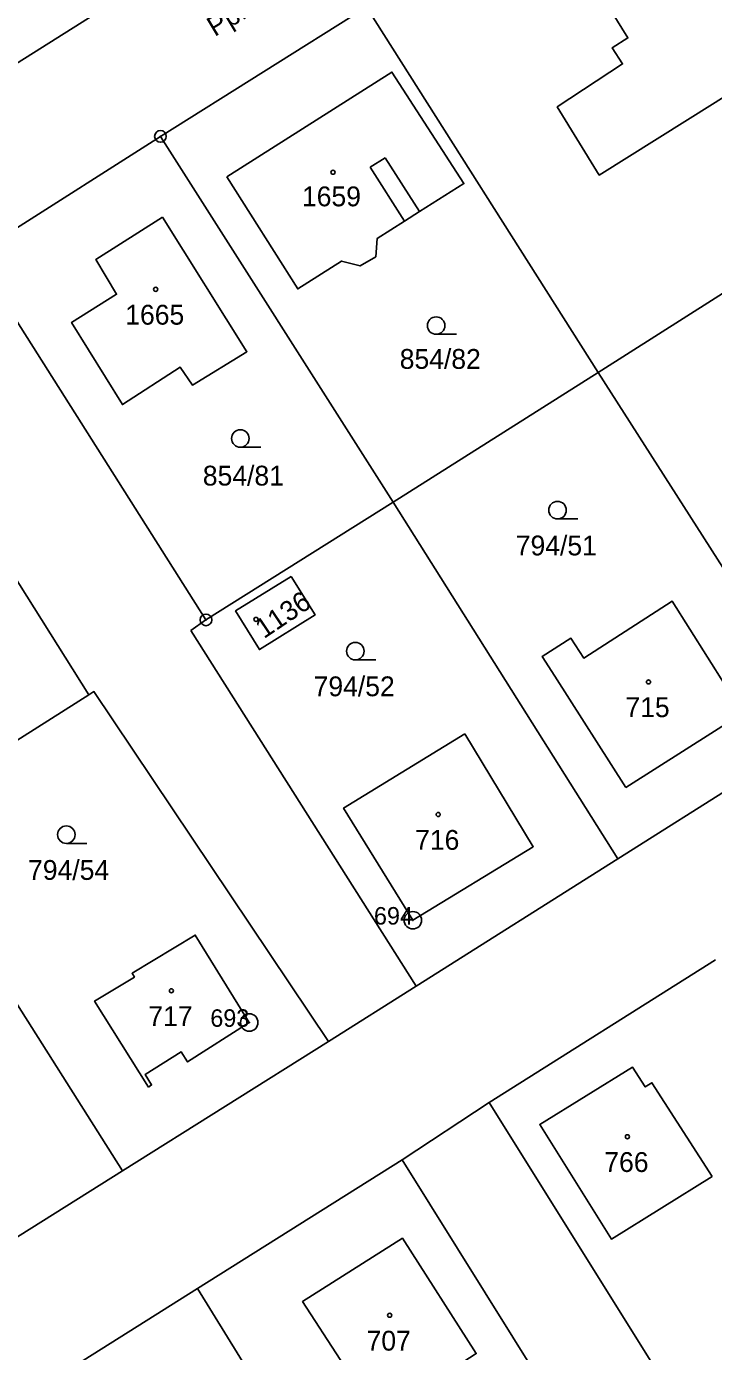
# Model space of a CAD drawing. Extents: x -680203 to -673936, y -1102717 to -1093650.
# Drawn here: x -678993.6 to -678934.7, y -1097809.5 to -1097695.8 of the extents above; entities that cross this region are included whole.
import ezdxf

# ---------------------------------------------------------------- set-up
doc = ezdxf.new("R2010")
doc.units = 0
for name, color, linetype in [('SOxx02xx_Koleje_param další_Popis10', 7, 'Continuous'), ('SOxx02xx_Staničení_Popis10', 7, 'Continuous'), ('SOxxxxxx_Koleje_hlavní_body_Popis10', 7, 'Continuous'), ('SOxxxxxx_Koleje_param další_Popis10', 7, 'Continuous'), ('SOxxxxxx_Osa_bod_P', 7, 'Continuous'), ('SOxxxxxx_Staničení_Popis10', 7, 'Continuous'), ('x_prac', 7, 'Continuous')]:
    doc.layers.add(name, color=color, linetype=linetype)

msp = doc.modelspace()

# ---------------------------------------------------------------- linework, layer by layer
at = {"layer": 'SOxx02xx_Koleje_param další_Popis10'}
for centre, radius in [((-678982.08, -1097705.25), 0.5), ((-678982.08, -1097705.25), 0.0303), ((-678978.18, -1097746.72), 0.5), ((-678978.18, -1097746.72), 0.0303), ((-678960.44, -1097772.48), 0.75), ((-678960.44, -1097772.48), 0.03), ((-678974.47, -1097781.25), 0.75), ((-678974.47, -1097781.25), 0.03)]:
    msp.add_circle(centre, radius, dxfattribs=at)
at = {"layer": 'SOxxxxxx_Koleje_hlavní_body_Popis10'}
for p, q in [((-678958.45, -1097722.23), (-678956.7, -1097722.23)), ((-678975.23, -1097731.91), (-678973.48, -1097731.91)), ((-678948.04, -1097738.06), (-678946.29, -1097738.06)), ((-678965.37, -1097750.15), (-678963.62, -1097750.15)), ((-678990.15, -1097765.89), (-678988.4, -1097765.89))]:
    msp.add_line(p, q, dxfattribs=at)
for centre in [(-678958.45, -1097721.48), (-678975.23, -1097731.16), (-678948.04, -1097737.31), (-678965.37, -1097749.4), (-678990.15, -1097765.14)]:
    msp.add_circle(centre, 0.75, dxfattribs=at)
at = {"layer": 'SOxxxxxx_Koleje_param další_Popis10'}
for centre in [(-678967.29, -1097708.33), (-678982.49, -1097718.37), (-678973.89, -1097746.68), (-678940.24, -1097752.04), (-678958.27, -1097763.41), (-678981.14, -1097778.53), (-678942.05, -1097791.05), (-678962.43, -1097806.36)]:
    msp.add_circle(centre, 0.175, dxfattribs=at)
at = {"layer": 'SOxxxxxx_Staničení_Popis10'}
for p, q in [((-678964.09, -1097707.9), (-678962.83, -1097707.1)), ((-678961.16, -1097712.53), (-678964.09, -1097707.9)), ((-678962.83, -1097707.1), (-678959.86, -1097711.71))]:
    msp.add_line(p, q, dxfattribs=at)
at = {"layer": 'x_prac'}
for p, q in [((-678982.08, -1097705.25), (-678964.41, -1097694.17)), ((-678944.57, -1097725.49), (-678964.41, -1097694.17)), ((-678962.12, -1097736.62), (-678982.08, -1097705.25)), ((-678927.03, -1097714.37), (-678944.57, -1097725.49)), ((-678944.57, -1097725.49), (-678962.12, -1097736.62)), ((-678944.57, -1097725.49), (-678925.11, -1097755.97)), ((-678962.12, -1097736.62), (-678978.18, -1097746.72)), ((-678962.12, -1097736.62), (-678942.87, -1097767.2)), ((-678988.21, -1097753.14), (-678995.57, -1097741.47)), ((-678978.18, -1097746.72), (-678979.48, -1097747.63)), ((-678979.48, -1097747.63), (-678960.16, -1097778.13)), ((-678988.21, -1097753.14), (-679004.62, -1097763.51)), ((-678925.11, -1097755.97), (-678942.87, -1097767.2)), ((-679004.62, -1097763.51), (-678985.34, -1097793.97)), ((-678942.87, -1097767.2), (-678960.16, -1097778.13)), ((-678934.49, -1097775.89), (-678953.91, -1097788.1)), ((-678960.16, -1097778.13), (-678967.68, -1097782.89)), ((-678967.68, -1097782.89), (-678985.34, -1097793.97)), ((-678961.37, -1097793.04), (-678953.91, -1097788.1)), ((-678953.91, -1097788.1), (-678938.08, -1097813.41)), ((-678978.92, -1097804.07), (-678961.37, -1097793.04)), ((-678961.37, -1097793.04), (-678945.39, -1097818.59)), ((-678985.34, -1097793.97), (-679003.48, -1097805.36)), ((-678997.18, -1097815.55), (-678978.92, -1097804.07)), ((-678978.92, -1097804.07), (-678963.07, -1097829.69))]:
    msp.add_line(p, q, dxfattribs=at)
for points in [[(-678979.92, -1097689.82), (-679003.42, -1097704.65), (-679004.82, -1097701.42), (-679013.81, -1097679.28)], [(-678946.08, -1097690.23), (-678942, -1097696.81), (-678943.37, -1097697.67), (-678942.46, -1097699.04), (-678948.07, -1097702.73), (-678944.46, -1097708.58), (-678934.54, -1097702.35), (-678933.35, -1097701.61), (-678924.82, -1097696.26), (-678927.79, -1097691.6), (-678933.47, -1097682.42), (-678938.57, -1097685.58), (-678940.27, -1097685.16), (-678941.71, -1097686.06), (-678942.13, -1097687.74), (-678943.33, -1097688.5), (-678946.08, -1097690.23)], [(-678976.4, -1097708.73), (-678970.31, -1097718.34), (-678966.55, -1097715.95), (-678964.97, -1097716.36), (-678963.63, -1097715.57), (-678963.5, -1097714.01), (-678961.16, -1097712.53), (-678959.86, -1097711.71), (-678956.07, -1097709.3), (-678962.24, -1097699.74), (-678967.25, -1097702.92), (-678976.4, -1097708.73)], [(-678978.18, -1097746.72), (-678996.4, -1097717.99), (-678995.38, -1097713.74), (-678982.08, -1097705.25)], [(-678981.9, -1097712.17), (-678987.62, -1097715.81), (-678985.84, -1097718.8), (-678989.7, -1097721.21), (-678985.34, -1097728.25), (-678980.38, -1097725.05), (-678979.33, -1097726.6), (-678974.67, -1097723.73), (-678981.9, -1097712.17)], [(-678970.88, -1097742.99), (-678975.64, -1097745.95), (-678973.6, -1097749.27), (-678968.82, -1097746.29), (-678970.88, -1097742.99)], [(-678942.19, -1097761.11), (-678932.16, -1097754.73), (-678938.21, -1097745.12), (-678945.8, -1097749.99), (-678946.89, -1097748.29), (-678949.36, -1097749.87), (-678948.28, -1097751.55), (-678942.19, -1097761.11)], [(-678967.68, -1097782.89), (-678987.78, -1097752.87), (-678988.21, -1097753.14)], [(-678956, -1097756.48), (-678966.38, -1097762.86), (-678960.44, -1097772.48), (-678950.12, -1097766.18), (-678956, -1097756.48)], [(-678983.12, -1097786.79), (-678982.84, -1097786.6), (-678983.4, -1097785.72), (-678980.31, -1097783.76), (-678979.75, -1097784.63), (-678974.47, -1097781.25), (-678979.1, -1097773.76), (-678984.51, -1097777.02), (-678984.31, -1097777.36), (-678987.73, -1097779.42), (-678983.12, -1097786.79)], [(-678934.77, -1097794.45), (-678939.95, -1097786.42), (-678940.52, -1097786.78), (-678941.62, -1097785.08), (-678949.57, -1097789.99), (-678943.42, -1097799.83), (-678934.77, -1097794.45)], [(-678963.44, -1097815.14), (-678955.01, -1097809.64), (-678961.34, -1097799.76), (-678969.9, -1097805.18), (-678963.44, -1097815.14)]]:
    msp.add_lwpolyline(points, dxfattribs=at)

# ---------------------------------------------------------------- texts
at = {"layer": 'SOxx02xx_Koleje_param další_Popis10'}
for s, p in [('694', (-678963.78, -1097772.85)), ('693', (-678977.81, -1097781.62))]:
    msp.add_text(s, height=1.5, dxfattribs=at).set_placement(p)
at = {"layer": 'SOxx02xx_Staničení_Popis10'}
msp.add_text('Pplk. Hradeckého', height=1.7, rotation=31, dxfattribs=at).set_placement((-678977.43, -1097696.74))
at = {"layer": 'SOxxxxxx_Osa_bod_P'}
for s, p in [('1659', (-678969.95, -1097711.25)), ('1665', (-678985.1, -1097721.4)), ('854/82', (-678961.57, -1097725.19)), ('854/81', (-678978.45, -1097735.2)), ('794/51', (-678951.62, -1097741.19)), ('794/52', (-678968.95, -1097753.27)), ('715', (-678942.22, -1097755.06)), ('716', (-678960.25, -1097766.44)), ('794/54', (-678993.43, -1097769.02)), ('717', (-678983.12, -1097781.55)), ('766', (-678944.03, -1097794.07)), ('707', (-678964.41, -1097809.39))]:
    msp.add_text(s, height=1.7, dxfattribs=at).set_placement(p)
msp.add_text('1136', height=1.7, rotation=34, dxfattribs=at).set_placement((-678973.21, -1097748.38))

doc.saveas('drawing.dxf')
